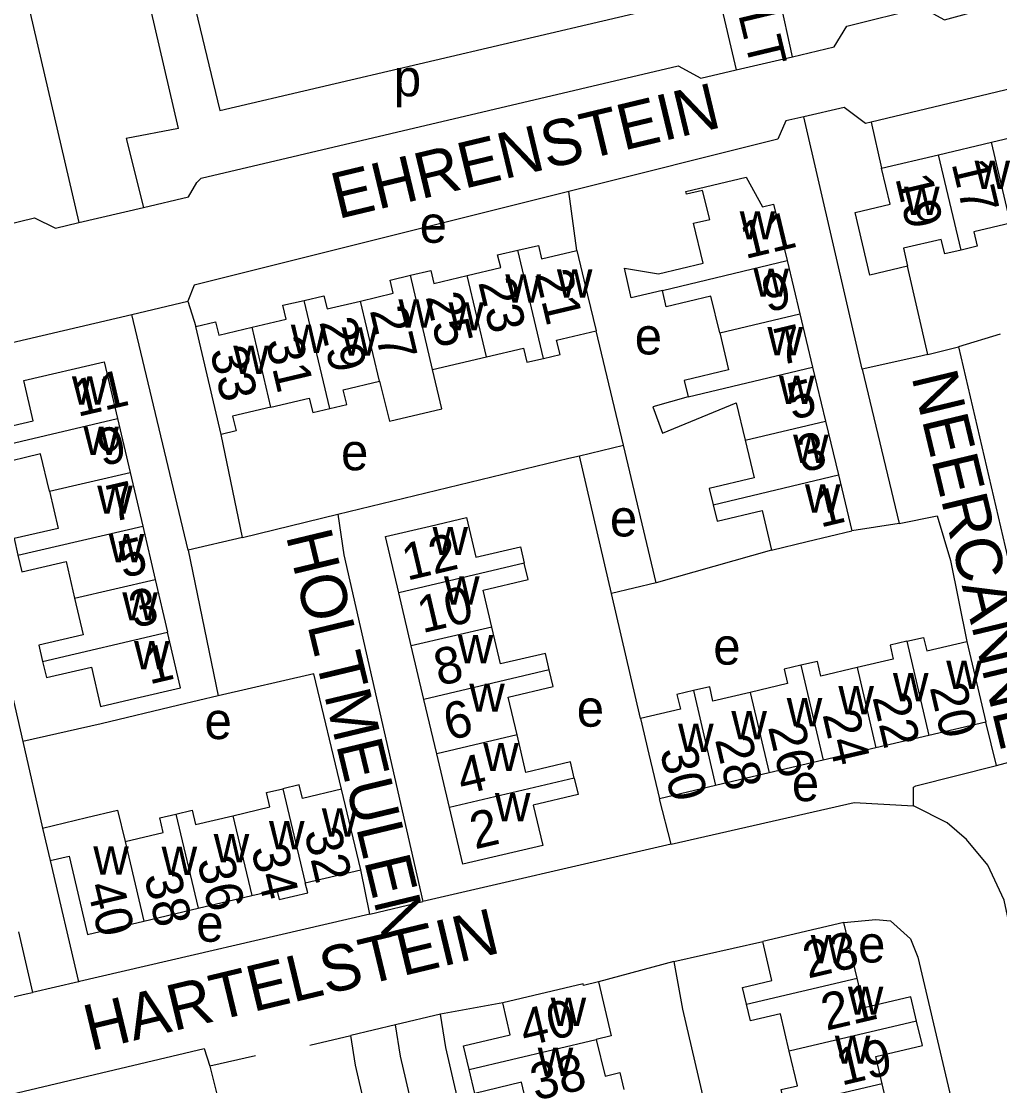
# Model space of a CAD drawing. Extents: x 157646 to 159241, y 379213 to 381217.
# Drawn here: x 158860.9 to 158967.4, y 380857.1 to 380973 of the extents above; entities that cross this region are included whole.
import ezdxf

# ---------------------------------------------------------------- set-up
doc = ezdxf.new("R2010")
doc.units = 0
for name, color, linetype in [('BLT_Basislijn', 7, 'Continuous'), ('BLT_Bebouwing', 7, 'Continuous'), ('BLT_Centroide', 7, 'Continuous'), ('BLT_Huisnummer', 7, 'Continuous'), ('BLT_Huisnummer_ tussenligend', 7, 'Continuous'), ('BLT_Onderverdeling_panden', 7, 'Continuous'), ('BLT_Straatnaam', 7, 'Continuous'), ('BLT_Straatnaam_verkleind', 7, 'Continuous')]:
    doc.layers.add(name, color=color, linetype=linetype)

msp = doc.modelspace()

# ---------------------------------------------------------------- linework, layer by layer
at = {"layer": 'BLT_Basislijn'}
for p, q in [((158936.75, 380976), (158938.7, 380967.67)), ((158944.85, 380969.11), (158943.36, 380975.86)), ((158938.7, 380967.67), (158944.85, 380969.11)), ((158952.43, 380935.09), (158946.07, 380962.58)), ((158953.4, 380962), (158954.55, 380956.98)), ((158920.49, 380954.42), (158879.71, 380944.22)), ((158921.38, 380948.02), (158920.49, 380954.42)), ((158867.17, 380951.05), (158874.19, 380952.69)), ((158959.59, 380936.7), (158957.38, 380946.29)), ((158879.71, 380944.22), (158879.04, 380942.5)), ((158872.94, 380941.04), (158879.04, 380942.5)), ((158879.04, 380942.5), (158879.89, 380939.74)), ((158879.06, 380915.37), (158872.94, 380941.04)), ((158926.44, 380926.8), (158923.46, 380939.25)), ((158967.46, 380938.89), (158962.92, 380937.51)), ((158959.59, 380936.7), (158962.92, 380937.51)), ((158962.92, 380937.51), (158973.14, 380893.55)), ((158952.43, 380935.09), (158956.47, 380918.29)), ((158884.97, 380916.74), (158882.64, 380927.97)), ((158921.67, 380925.66), (158926.44, 380926.8)), ((158930.02, 380911.82), (158926.44, 380926.8)), ((158925.15, 380910.65), (158921.67, 380925.66)), ((158884.97, 380916.74), (158895.35, 380919.29)), ((158956.47, 380918.29), (158951.29, 380917.48)), ((158884.97, 380916.74), (158879.06, 380915.37)), ((158879.06, 380915.37), (158882.31, 380899.51)), ((158942.56, 380915.39), (158930.02, 380911.82)), ((158930.02, 380911.82), (158925.15, 380910.65)), ((158928.3, 380897.05), (158925.15, 380910.65)), ((158967.04, 380891.93), (158965.89, 380896.64)), ((158861.07, 380894.52), (158863.21, 380885.11)), ((158967.04, 380891.93), (158973.14, 380893.55)), ((158931.64, 380883.34), (158930.36, 380888.3)), ((158864.05, 380881.56), (158867.12, 380868.36)), ((158898.82, 380875.75), (158897.85, 380880.57)), ((158898.82, 380875.75), (158904.61, 380877.11)), ((158860.6, 380873.8), (158862.1, 380867.19)), ((158931.91, 380870.58), (158941.6, 380872.75)), ((158931.91, 380870.58), (158923.71, 380868.35)), ((158867.12, 380868.36), (158862.1, 380867.19)), ((158913.31, 380866.07), (158906.52, 380864.85)), ((158906.52, 380864.85), (158901.64, 380863.68)), ((158901.64, 380863.68), (158896.77, 380862.52)), ((158892.3, 380861.45), (158896.77, 380862.52)), ((158886.38, 380860.3), (158881.42, 380859.17)), ((158881.42, 380859.17), (158882.15, 380856.28))]:
    msp.add_line(p, q, dxfattribs=at)
for points in [[(158878.02, 380961.3), (158873.45, 380981.06), (158868.91, 380980.07), (158866.3, 380991.18)], [(158870.46, 380992.16), (158871.59, 380987.06), (158876.55, 380988), (158882.52, 380963.25), (158936.75, 380976)], [(158858.01, 380990.22), (158858.07, 380989.96), (158867.17, 380951.05)], [(159009.95, 380977.12), (159000.45, 380975.73), (158998.72, 380972.84), (158953.4, 380962)], [(158944.85, 380969.11), (158949.39, 380970.18), (158950.75, 380972.44), (158958.91, 380974.48), (158961.4, 380973.12), (158966.44, 380974.5)], [(158880.02, 380955.43), (158880.48, 380955.89), (158932.39, 380968.13), (158934.88, 380966.77), (158938.7, 380967.67)], [(158953.4, 380962), (158952.79, 380961.85), (158950.48, 380963.59), (158946.07, 380962.58)], [(158946.07, 380962.58), (158944.12, 380962.14), (158943.26, 380960.12), (158920.49, 380954.42)], [(158878.02, 380961.3), (158872.31, 380960.2), (158874.19, 380952.69)], [(158874.19, 380952.69), (158879.11, 380953.85), (158880.02, 380955.43)], [(158841.04, 380944.83), (158841.71, 380945), (158842.85, 380946.82), (158862.34, 380951.58), (158864.61, 380950.44), (158867.17, 380951.05)], [(158849.55, 380935.58), (158849.97, 380935.68), (158872.94, 380941.04)], [(158959.59, 380936.7), (158958.49, 380936.43), (158952.43, 380935.09)], [(158895.35, 380919.29), (158920.5, 380925.38), (158921.67, 380925.66)], [(158895.35, 380919.29), (158896, 380914.88), (158904.61, 380877.11)], [(158956.47, 380918.29), (158960.58, 380919.1), (158962.05, 380914.25), (158963.83, 380905.43)], [(158857.33, 380902.87), (158858.31, 380902.85), (158859.21, 380902.63), (158861.07, 380894.52)], [(158895.75, 380889.33), (158892.74, 380901.89), (158882.31, 380899.51)], [(158882.31, 380899.51), (158878.03, 380898.48), (158869.6, 380896.45), (158861.07, 380894.52)], [(158958.02, 380887.53), (158958.02, 380889.55), (158958.27, 380889.71), (158967.04, 380891.93)], [(158931.64, 380883.34), (158951.55, 380887.91), (158958.02, 380887.53)], [(158969.46, 380869.92), (158967.87, 380877.27), (158966.12, 380881.08), (158963.78, 380883.86), (158961.67, 380885.68), (158958.02, 380887.53)], [(158931.64, 380883.34), (158929.75, 380882.91), (158904.61, 380877.11)], [(158898.82, 380875.75), (158867.24, 380868.39), (158867.12, 380868.36)], [(158950.45, 380874.83), (158953.9, 380875.15), (158955.51, 380874.99), (158957.69, 380873.05), (158958.48, 380871.06), (158973.83, 380805.75)], [(158931.91, 380870.58), (158932.87, 380865.39), (158948.14, 380799.71)], [(158809.32, 380860.83), (158818.38, 380858), (158820.13, 380857.76), (158832.52, 380860.33), (158861.44, 380867.04), (158862.1, 380867.19)], [(158911.21, 380843.45), (158907.1, 380861.22), (158906.52, 380864.85)], [(158905.87, 380844.37), (158902.19, 380860.26), (158901.64, 380863.68)], [(158901.02, 380843.14), (158897.28, 380859.3), (158896.77, 380862.52)], [(158832.9, 380827.36), (158829.08, 380843.22), (158829.36, 380846.78), (158829.99, 380847.74), (158832.38, 380849.65), (158880.81, 380861.1), (158881.42, 380859.17)]]:
    msp.add_lwpolyline(points, dxfattribs=at)
at = {"layer": 'BLT_Bebouwing'}
for p, q in [((158966.5, 380959.81), (158972.32, 380961.18)), ((158960.73, 380958.44), (158966.5, 380959.81)), ((158954.55, 380956.98), (158960.73, 380958.44)), ((158944.26, 380946.92), (158945.64, 380941.11)), ((158945.64, 380941.11), (158947.03, 380935.3)), ((158905.67, 380935.05), (158911.54, 380936.44)), ((158947.03, 380935.3), (158948.43, 380929.43)), ((158871.38, 380929.7), (158872.75, 380923.85)), ((158948.43, 380929.43), (158949.84, 380923.56)), ((158872.75, 380923.85), (158874.12, 380917.99)), ((158949.84, 380923.56), (158951.29, 380917.48)), ((158874.12, 380917.99), (158875.47, 380912.19)), ((158875.47, 380912.19), (158876.82, 380906.44)), ((158903.35, 380904.94), (158901.98, 380910.74)), ((158963.83, 380905.43), (158965.89, 380896.64)), ((158904.73, 380899.12), (158903.35, 380904.94)), ((158906.12, 380893.21), (158904.73, 380899.12)), ((158965.89, 380896.64), (158959.69, 380895.19)), ((158959.69, 380895.19), (158953.93, 380893.84)), ((158953.93, 380893.84), (158948.18, 380892.49)), ((158907.5, 380887.34), (158906.12, 380893.21)), ((158948.18, 380892.49), (158942.31, 380891.11)), ((158942.31, 380891.11), (158936.48, 380889.74)), ((158897.85, 380880.57), (158895.75, 380889.33)), ((158936.48, 380889.74), (158930.36, 380888.3)), ((158863.21, 380885.11), (158864.05, 380881.56)), ((158891.8, 380879.13), (158897.85, 380880.57)), ((158880.16, 380876.37), (158885.98, 380877.75)), ((158874.25, 380874.96), (158880.16, 380876.37)), ((158950.45, 380874.83), (158941.6, 380872.75)), ((158951.88, 380868.77), (158950.45, 380874.83)), ((158955.99, 380851.35), (158954.6, 380857.26))]:
    msp.add_line(p, q, dxfattribs=at)
for points in [[(158957.38, 380946.29), (158953.27, 380945.32), (158951.65, 380952.13), (158955.49, 380953.04), (158954.55, 380956.98)], [(158933.24, 380954.44), (158939.79, 380955.99), (158941.57, 380952.76), (158942.79, 380953.05), (158944.26, 380946.92)], [(158930.68, 380943.67), (158927.3, 380942.85), (158926.54, 380946.1), (158930.25, 380945.46), (158935.11, 380946.62), (158934.07, 380950.97), (158935.85, 380951.4), (158935.06, 380954.54), (158933.32, 380954.13), (158933.24, 380954.44)], [(158968.59, 380951), (158964.59, 380950.05), (158964.96, 380948.48), (158963.19, 380948.06)], [(158914.94, 380948.04), (158917.18, 380948.57), (158917.53, 380947.11), (158921.38, 380948.02)], [(158963.19, 380948.06), (158961.42, 380947.64), (158961.04, 380949.22), (158956.92, 380948.25), (158957.38, 380946.29)], [(158909.44, 380945.28), (158913.08, 380946.14), (158912.75, 380947.53), (158914.94, 380948.04)], [(158921.38, 380948.02), (158922.53, 380943.16), (158923.46, 380939.25)], [(158897.82, 380942.5), (158901.39, 380943.35), (158901.04, 380944.79), (158903.25, 380945.32)], [(158903.25, 380945.32), (158905.47, 380945.84), (158905.81, 380944.42), (158909.44, 380945.28)], [(158936.93, 380939.03), (158935.96, 380943.04), (158931.1, 380941.88), (158930.68, 380943.67)], [(158886.01, 380939.65), (158889.74, 380940.53), (158889.38, 380942.04), (158891.68, 380942.58)], [(158891.68, 380942.58), (158893.83, 380943.09), (158894.18, 380941.64), (158897.82, 380942.5)], [(158879.89, 380939.74), (158882.03, 380940.25), (158882.38, 380938.79), (158886.01, 380939.65)], [(158882.64, 380927.97), (158879.89, 380939.74)], [(158917.74, 380936.25), (158919.54, 380936.68), (158919.17, 380938.24), (158923.46, 380939.25)], [(158936.93, 380939.03), (158937.89, 380935.01), (158933.05, 380933.85), (158933.47, 380932.06)], [(158911.54, 380936.44), (158915.56, 380937.39), (158915.93, 380935.83), (158917.74, 380936.25)], [(158857.76, 380926.52), (158857.34, 380928.32), (158862.2, 380929.46), (158861.17, 380933.86), (158869.93, 380935.9), (158871.38, 380929.7)], [(158899.89, 380933.77), (158900.99, 380929.43), (158906.67, 380930.78), (158905.67, 380935.05)], [(158894.47, 380930.79), (158896.33, 380931.23), (158895.95, 380932.83), (158899.89, 380933.77)], [(158933.47, 380932.06), (158929.63, 380930.98), (158930.71, 380928.1), (158938.73, 380931.42), (158939.7, 380927.34)], [(158888.07, 380930.95), (158883.89, 380929.96), (158884.27, 380928.36), (158882.64, 380927.97)], [(158888.07, 380930.95), (158892.24, 380931.93), (158892.62, 380930.35), (158894.47, 380930.79)], [(158939.7, 380927.34), (158940.68, 380923.26), (158935.79, 380922.09), (158936.22, 380920.31)], [(158863.95, 380921.8), (158863, 380925.85), (158858.18, 380924.72), (158857.76, 380926.52)], [(158863.95, 380921.8), (158864.9, 380917.75), (158860.11, 380916.63), (158860.53, 380914.82)], [(158936.22, 380920.31), (158936.64, 380918.52), (158941.53, 380919.69), (158942.56, 380915.39)], [(158901.98, 380910.74), (158900.54, 380916.85), (158905.42, 380918), (158909.35, 380918.93), (158910.37, 380914.6), (158915.23, 380915.75), (158915.65, 380913.97)], [(158942.56, 380915.39), (158946.43, 380916.32), (158951.29, 380917.48)], [(158860.53, 380914.82), (158860.96, 380913), (158865.77, 380914.13), (158866.7, 380910.14)], [(158912.11, 380907), (158911.16, 380911.03), (158916.07, 380912.19), (158915.65, 380913.97)], [(158866.7, 380910.14), (158867.64, 380906.16), (158862.8, 380905.03), (158863.21, 380903.26)], [(158863.21, 380903.26), (158863.63, 380901.49), (158868.52, 380902.64), (158869.52, 380898.35), (158873.36, 380899.25), (158878.23, 380900.39), (158876.82, 380906.44)], [(158918.37, 380902.33), (158917.94, 380904.13), (158913.06, 380902.98), (158912.11, 380907)], [(158957.28, 380905.45), (158955.46, 380905.02), (158955.81, 380903.52), (158951.88, 380902.6)], [(158957.28, 380905.45), (158959.11, 380905.88), (158959.46, 380904.4), (158963.83, 380905.43)], [(158951.88, 380902.6), (158947.94, 380901.67), (158947.57, 380903.26), (158945.75, 380902.84)], [(158914.86, 380895.28), (158913.89, 380899.38), (158918.79, 380900.53), (158918.37, 380902.33)], [(158945.75, 380902.84), (158943.93, 380902.41), (158944.3, 380900.84), (158940.25, 380899.89)], [(158934.05, 380900.08), (158932.27, 380899.67), (158932.65, 380898.07), (158928.3, 380897.05)], [(158940.25, 380899.89), (158936.19, 380898.94), (158935.83, 380900.5), (158934.05, 380900.08)], [(158928.3, 380897.05), (158929.22, 380893.17), (158930.36, 380888.3)], [(158921.09, 380890.54), (158920.67, 380892.32), (158915.83, 380891.17), (158914.86, 380895.28)], [(158921.09, 380890.54), (158921.51, 380888.76), (158916.63, 380887.61), (158917.66, 380883.22), (158908.96, 380881.17), (158907.5, 380887.34)], [(158883.91, 380886.46), (158887.96, 380887.42), (158887.59, 380888.97), (158889.36, 380889.39)], [(158895.75, 380889.33), (158891.49, 380888.32), (158891.13, 380889.81), (158889.36, 380889.39)], [(158863.21, 380885.11), (158868, 380886.25), (158871.38, 380887.05), (158872.19, 380883.65)], [(158877.72, 380886.63), (158879.49, 380887.05), (158879.86, 380885.49), (158883.91, 380886.46)], [(158872.19, 380883.65), (158876.33, 380884.63), (158875.96, 380886.21), (158877.72, 380886.63)], [(158864.05, 380881.56), (158866.1, 380882.04), (158868.12, 380873.51), (158874.25, 380874.96)], [(158885.98, 380877.75), (158888.71, 380878.4), (158888.96, 380877.33), (158892.07, 380878.06), (158891.8, 380879.13)], [(158939.83, 380865.93), (158939.4, 380867.76), (158942.6, 380868.51), (158941.6, 380872.75)], [(158923.71, 380868.35), (158922.1, 380867.97), (158922.06, 380868.14), (158913.31, 380866.07)], [(158923.71, 380868.35), (158925.1, 380862.47), (158923.49, 380862.09)], [(158958.36, 380864.08), (158957.74, 380866.72), (158952.65, 380865.52), (158951.88, 380868.77)], [(158909.64, 380858.81), (158909.03, 380861.4), (158914.12, 380862.61), (158913.31, 380866.07)], [(158944.49, 380860.81), (158943.53, 380864.87), (158940.26, 380864.1), (158939.83, 380865.93)], [(158954.6, 380857.26), (158953.9, 380860.23), (158958.98, 380861.43), (158958.36, 380864.08)], [(158923.49, 380862.09), (158924.44, 380858.1), (158926.04, 380858.48), (158926.47, 380856.64)], [(158945.8, 380855.18), (158944.05, 380854.77), (158943.61, 380856.64), (158945.38, 380857.05), (158944.49, 380860.81)], [(158916.11, 380854.19), (158915.35, 380857.42), (158910.25, 380856.22), (158909.64, 380858.81)]]:
    msp.add_lwpolyline(points, dxfattribs=at)
at = {"layer": 'BLT_Onderverdeling_panden'}
for p, q in [((158968.59, 380951), (158966.5, 380959.81)), ((158963.19, 380948.06), (158960.73, 380958.44)), ((158917.74, 380936.25), (158914.94, 380948.04)), ((158930.68, 380943.67), (158944.26, 380946.92)), ((158905.67, 380935.05), (158903.25, 380945.32)), ((158911.54, 380936.44), (158909.44, 380945.28)), ((158894.47, 380930.79), (158891.68, 380942.58)), ((158899.89, 380933.77), (158897.82, 380942.5)), ((158936.93, 380939.03), (158945.64, 380941.11)), ((158888.07, 380930.95), (158886.01, 380939.65)), ((158933.47, 380932.06), (158947.03, 380935.3)), ((158857.76, 380926.52), (158871.38, 380929.7)), ((158939.7, 380927.34), (158948.43, 380929.43)), ((158863.95, 380921.8), (158872.75, 380923.85)), ((158936.22, 380920.31), (158949.84, 380923.56)), ((158860.53, 380914.82), (158874.12, 380917.99)), ((158915.65, 380913.97), (158901.98, 380910.74)), ((158866.7, 380910.14), (158875.47, 380912.19)), ((158863.21, 380903.26), (158876.82, 380906.44)), ((158912.11, 380907), (158903.35, 380904.94)), ((158957.28, 380905.45), (158959.69, 380895.19)), ((158918.37, 380902.33), (158904.73, 380899.12)), ((158945.75, 380902.84), (158948.18, 380892.49)), ((158951.88, 380902.6), (158953.93, 380893.84)), ((158934.05, 380900.08), (158936.48, 380889.74)), ((158940.25, 380899.89), (158942.31, 380891.11)), ((158914.86, 380895.28), (158906.12, 380893.21)), ((158921.09, 380890.54), (158907.5, 380887.34)), ((158889.36, 380889.39), (158891.8, 380879.13)), ((158877.72, 380886.63), (158880.16, 380876.37)), ((158883.91, 380886.46), (158885.98, 380877.75)), ((158872.19, 380883.65), (158874.25, 380874.96)), ((158939.83, 380865.93), (158951.88, 380868.77)), ((158958.36, 380864.08), (158944.49, 380860.81)), ((158909.64, 380858.81), (158923.49, 380862.09)), ((158954.6, 380857.26), (158945.8, 380855.18))]:
    msp.add_line(p, q, dxfattribs=at)

# ---------------------------------------------------------------- texts
at = {"layer": 'BLT_Centroide'}
for s, p in [('p', (158901.45, 380964.8)), ('w', (158964.66, 380954.72)), ('w', (158956.99, 380951.88)), ('e', (158904.26, 380948.85)), ('w', (158939.09, 380949.22)), ('w', (158919.2, 380942.88)), ('w', (158940.59, 380942.97)), ('w', (158913.59, 380942.33)), ('w', (158901.94, 380939.62)), ('w', (158907.39, 380939.31)), ('w', (158890.23, 380936.86)), ('w', (158895.78, 380936.56)), ('e', (158927.67, 380936.69)), ('w', (158942.12, 380936.59)), ('w', (158883.97, 380934.56)), ('w', (158866.41, 380931.22)), ('w', (158943.37, 380931.31)), ('w', (158867.66, 380925.75)), ('w', (158944.91, 380924.88)), ('e', (158895.7, 380924.08)), ('w', (158869.16, 380919.34)), ('w', (158946.2, 380919.47)), ('e', (158924.97, 380916.87)), ('w', (158870.41, 380914.06)), ('w', (158905.66, 380914.84)), ('w', (158906.91, 380909.44)), ('w', (158871.89, 380907.72)), ('w', (158873.17, 380902.41)), ('w', (158908.41, 380903.06)), ('e', (158936.22, 380902.91)), ('w', (158961.58, 380900.27)), ('w', (158955.78, 380898.91)), ('w', (158909.66, 380897.78)), ('w', (158949.84, 380897.5)), ('e', (158921.36, 380896.15)), ('w', (158944.22, 380896.19)), ('e', (158880.84, 380894.8)), ('w', (158938.19, 380894.77)), ('w', (158932.39, 380893.39)), ('w', (158911.18, 380891.31)), ('e', (158944.77, 380888.04)), ('w', (158912.45, 380885.84)), ('w', (158893.61, 380884.19)), ('w', (158887.86, 380882.8)), ('w', (158881.84, 380881.38)), ('w', (158868.73, 380880.05)), ('w', (158876.17, 380880)), ('e', (158879.94, 380872.73)), ('w', (158946.83, 380870.38)), ('e', (158951.98, 380870.47)), ('w', (158950.87, 380864.78)), ('w', (158918.52, 380863.56)), ('w', (158949.45, 380859.44)), ('w', (158917.11, 380858.12))]:
    msp.add_text(s, height=4, dxfattribs=at).set_placement(p)
at = {"layer": 'BLT_Huisnummer'}
for s, rotation, p in [('19', 283.3282, (158956.02, 380955.9)), ('11', 13.4391, (158939.69, 380947.07)), ('21', 283.3207, (158916.8, 380945.48)), ('25', 283.3207, (158904.89, 380942.99)), ('29', 283.3207, (158893.32, 380940.25)), ('33', 283.3207, (158881.41, 380937.09)), ('11', 13.1561, (158867.02, 380929.88)), ('5', 13.4436, (158944.81, 380929.54)), ('1', 13.4387, (158947.88, 380917.82)), ('12', 13.2802, (158902.88, 380912.04)), ('5', 13.1625, (158871.96, 380912.32)), ('1', 13.1578, (158874.83, 380900.74)), ('20', 283.2122, (158959.76, 380900.44)), ('6', 13.2719, (158907.41, 380894.63)), ('24', 283.214, (158948.09, 380897.49)), ('30', 283.2136, (158930.38, 380893.56)), ('2', 13.2702, (158910.27, 380882.78)), ('32', 283.3628, (158891.67, 380884.67)), ('36', 283.3606, (158880.01, 380881.56)), ('40', 283.3583, (158868, 380878.82)), ('23', 13.2698, (158946.52, 380868.71)), ('40', 13.3031, (158915.71, 380861.3))]:
    msp.add_text(s, height=4, rotation=rotation, dxfattribs=at).set_placement(p)
at = {"layer": 'BLT_Huisnummer_ tussenligend'}
for s, rotation, p in [('17', 283.3282, (158962.14, 380957.49)), ('23', 283.3207, (158910.62, 380944.55)), ('9', 13.4436, (158942.07, 380941.25)), ('27', 283.3207, (158898.81, 380941.49)), ('7', 13.4436, (158943.43, 380935.47)), ('31', 283.3207, (158887.5, 380938.13)), ('9', 13.1625, (158869.68, 380924.49)), ('3', 13.4387, (158945.92, 380923.81)), ('7', 13.1625, (158870.74, 380918.41)), ('3', 13.1578, (158873.17, 380906.87)), ('10', 13.2719, (158904.55, 380906.32)), ('8', 13.2719, (158906.36, 380900.56)), ('22', 283.2122, (158953.53, 380899.36)), ('26', 283.214, (158942.16, 380896.13)), ('28', 283.214, (158936.39, 380894.75)), ('4', 13.2702, (158908.89, 380888.71)), ('34', 283.3628, (158885.89, 380882.85)), ('38', 283.3606, (158874.24, 380879.88)), ('21', 13.2698, (158948.51, 380863.03)), ('19', 13.2698, (158950.17, 380857.05)), ('38', 13.3031, (158916.86, 380855.41))]:
    msp.add_text(s, height=4, rotation=rotation, dxfattribs=at).set_placement(p)
at = {"layer": 'BLT_Straatnaam'}
for s, rotation, p in [('EHRENSTEIN', 13.4858, (158895.36, 380951.42)), ('NEERCANNE', 283.5139, (158957.78, 380934.28)), ('HOLTMEULEN', 283.5142, (158889.68, 380916.96)), ('HARTELSTEIN', 13.5154, (158868.42, 380860.81))]:
    msp.add_text(s, height=5, rotation=rotation, dxfattribs=at).set_placement(p)
at = {"layer": 'BLT_Straatnaam_verkleind'}
msp.add_text('GUESSELT', height=4, rotation=283.4853, dxfattribs=at).set_placement((158933.72, 380995.42))

doc.saveas('drawing.dxf')
